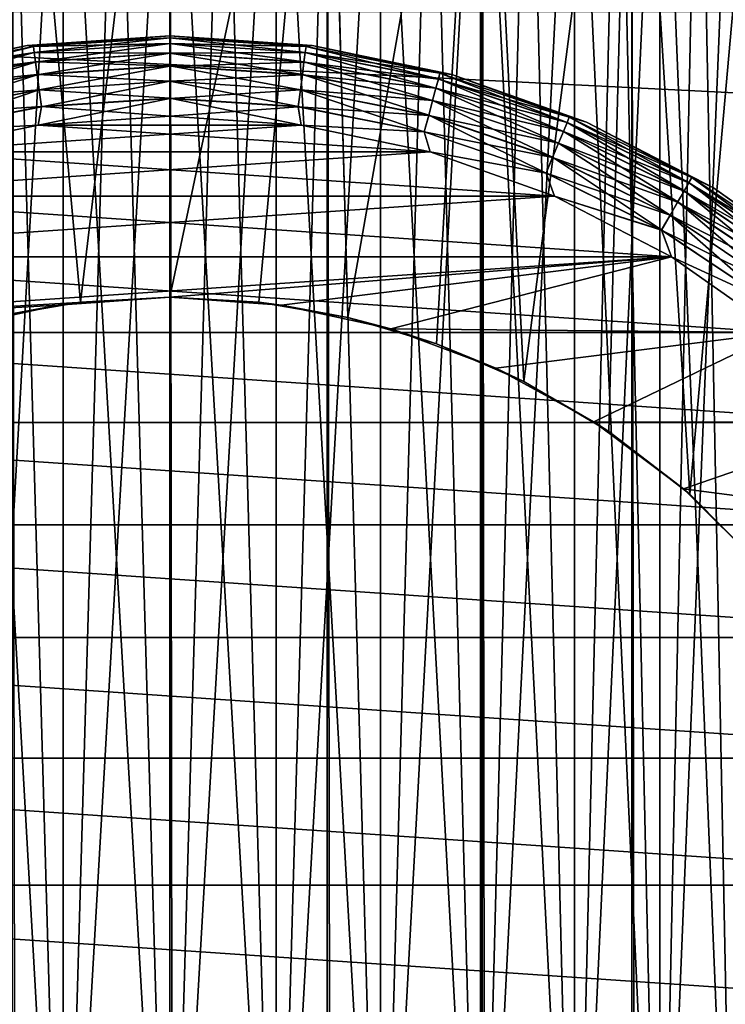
# Model space of a CAD drawing. Extents: x -265 to 265, y 0 to 1307.
# Tile 341 of 436: x -252 to -243, y 1281 to 1293. Entities that reach past the tile are written whole.
import ezdxf

# ---------------------------------------------------------------- set-up
doc = ezdxf.new("R2010")
doc.units = 0
doc.header["$LTSCALE"] = 65.185185
for name, color, linetype in [('10', 7, 'CONTINUOUS'), ('13', 7, 'CONTINUOUS'), ('14', 7, 'CONTINUOUS'), ('15', 7, 'CONTINUOUS'), ('16', 7, 'CONTINUOUS'), ('19', 7, 'CONTINUOUS'), ('20', 7, 'CONTINUOUS'), ('23', 7, 'CONTINUOUS'), ('24', 7, 'CONTINUOUS'), ('3', 7, 'CONTINUOUS'), ('33', 7, 'CONTINUOUS'), ('34', 7, 'CONTINUOUS'), ('4', 7, 'CONTINUOUS'), ('71', 7, 'CONTINUOUS'), ('75', 7, 'CONTINUOUS'), ('9', 7, 'CONTINUOUS')]:
    doc.layers.add(name, color=color, linetype=linetype)

msp = doc.modelspace()

# ---------------------------------------------------------------- linework, layer by layer
at = {"layer": '10', "color": 7, "linetype": 'CONTINUOUS'}
for points in [[(-250, 1289.75, -15), (-248.892, 1289.687, -14.959), (-250, 1289.75, -25), (-250, 1289.75, -15)], [(-250, 1289.75, -25), (-248.892, 1289.687, -14.959), (-248.612, 1289.651, -25), (-250, 1289.75, -25)], [(-248.892, 1289.687, -14.959), (-247.786, 1289.495, -14.836), (-248.612, 1289.651, -25), (-248.892, 1289.687, -14.959)], [(-248.612, 1289.651, -25), (-247.786, 1289.495, -14.836), (-247.253, 1289.355, -25), (-248.612, 1289.651, -25)], [(-247.786, 1289.495, -14.836), (-246.686, 1289.169, -14.629), (-247.253, 1289.355, -25), (-247.786, 1289.495, -14.836)], [(-247.253, 1289.355, -25), (-246.686, 1289.169, -14.629), (-245.95, 1288.869, -25), (-247.253, 1289.355, -25)], [(-246.686, 1289.169, -14.629), (-245.599, 1288.7, -14.34), (-245.95, 1288.869, -25), (-246.686, 1289.169, -14.629)], [(-245.95, 1288.869, -25), (-245.599, 1288.7, -14.34), (-244.729, 1288.202, -25), (-245.95, 1288.869, -25)], [(-245.599, 1288.7, -14.34), (-244.542, 1288.079, -13.972), (-244.729, 1288.202, -25), (-245.599, 1288.7, -14.34)], [(-244.729, 1288.202, -25), (-244.542, 1288.079, -13.972), (-243.615, 1287.369, -25), (-244.729, 1288.202, -25)], [(-244.542, 1288.079, -13.972), (-243.539, 1287.302, -13.537), (-243.615, 1287.369, -25), (-244.542, 1288.079, -13.972)], [(-243.615, 1287.369, -25), (-243.539, 1287.302, -13.537), (-242.631, 1286.385, -25), (-243.615, 1287.369, -25)], [(-243.539, 1287.302, -13.537), (-242.626, 1286.379, -13.063), (-242.631, 1286.385, -25), (-243.539, 1287.302, -13.537)]]:
    msp.add_3dface(points, dxfattribs=at)
at = {"layer": '13', "color": 7, "linetype": 'CONTINUOUS'}
for points in [[(-248.366, 1291.888, -25), (-250, 1292, -25), (-251.634, 1291.888, -25), (-248.366, 1291.888, -25)], [(-246.762, 1291.555, -25), (-248.366, 1291.888, -25), (-253.238, 1291.555, -25), (-246.762, 1291.555, -25)], [(-248.366, 1291.888, -25), (-251.634, 1291.888, -25), (-253.238, 1291.555, -25), (-248.366, 1291.888, -25)], [(-245.219, 1291.007, -25), (-246.762, 1291.555, -25), (-254.781, 1291.007, -25), (-245.219, 1291.007, -25)], [(-246.762, 1291.555, -25), (-253.238, 1291.555, -25), (-254.781, 1291.007, -25), (-246.762, 1291.555, -25)], [(-243.765, 1290.253, -25), (-245.219, 1291.007, -25), (-256.235, 1290.253, -25), (-243.765, 1290.253, -25)], [(-245.219, 1291.007, -25), (-254.781, 1291.007, -25), (-256.235, 1290.253, -25), (-245.219, 1291.007, -25)], [(-250, 1289.75, -25), (-243.765, 1290.253, -25), (-257.573, 1289.309, -25), (-250, 1289.75, -25)], [(-243.765, 1290.253, -25), (-256.235, 1290.253, -25), (-257.573, 1289.309, -25), (-243.765, 1290.253, -25)], [(-250, 1289.75, -25), (-248.612, 1289.651, -25), (-243.765, 1290.253, -25), (-250, 1289.75, -25)], [(-248.612, 1289.651, -25), (-247.253, 1289.355, -25), (-243.765, 1290.253, -25), (-248.612, 1289.651, -25)], [(-247.253, 1289.355, -25), (-242.427, 1289.309, -25), (-243.765, 1290.253, -25), (-247.253, 1289.355, -25)], [(-251.388, 1289.651, -25), (-250, 1289.75, -25), (-257.573, 1289.309, -25), (-251.388, 1289.651, -25)], [(-252.747, 1289.355, -25), (-251.388, 1289.651, -25), (-257.573, 1289.309, -25), (-252.747, 1289.355, -25)], [(-247.253, 1289.355, -25), (-245.95, 1288.869, -25), (-242.427, 1289.309, -25), (-247.253, 1289.355, -25)], [(-245.95, 1288.869, -25), (-244.729, 1288.202, -25), (-242.427, 1289.309, -25), (-245.95, 1288.869, -25)], [(-244.729, 1288.202, -25), (-241.23, 1288.191, -25), (-242.427, 1289.309, -25), (-244.729, 1288.202, -25)], [(-244.729, 1288.202, -25), (-243.615, 1287.369, -25), (-241.23, 1288.191, -25), (-244.729, 1288.202, -25)], [(-243.615, 1287.369, -25), (-240.196, 1286.92, -25), (-241.23, 1288.191, -25), (-243.615, 1287.369, -25)], [(-243.615, 1287.369, -25), (-242.631, 1286.385, -25), (-240.196, 1286.92, -25), (-243.615, 1287.369, -25)]]:
    msp.add_3dface(points, dxfattribs=at)
at = {"layer": '14', "color": 7, "linetype": 'CONTINUOUS'}
for points in [[(-250, 1292, -75), (-248.366, 1291.888, -75), (-251.634, 1291.888, -75), (-250, 1292, -75)], [(-246.762, 1291.555, -75), (-253.238, 1291.555, -75), (-251.634, 1291.888, -75), (-246.762, 1291.555, -75)], [(-248.366, 1291.888, -75), (-246.762, 1291.555, -75), (-251.634, 1291.888, -75), (-248.366, 1291.888, -75)], [(-245.219, 1291.007, -75), (-254.781, 1291.007, -75), (-253.238, 1291.555, -75), (-245.219, 1291.007, -75)], [(-246.762, 1291.555, -75), (-245.219, 1291.007, -75), (-253.238, 1291.555, -75), (-246.762, 1291.555, -75)], [(-243.765, 1290.253, -75), (-256.235, 1290.253, -75), (-254.781, 1291.007, -75), (-243.765, 1290.253, -75)], [(-245.219, 1291.007, -75), (-243.765, 1290.253, -75), (-254.781, 1291.007, -75), (-245.219, 1291.007, -75)], [(-242.427, 1289.309, -75), (-257.573, 1289.309, -75), (-256.235, 1290.253, -75), (-242.427, 1289.309, -75)], [(-243.765, 1290.253, -75), (-242.427, 1289.309, -75), (-256.235, 1290.253, -75), (-243.765, 1290.253, -75)], [(-241.23, 1288.191, -75), (-258.77, 1288.191, -75), (-257.573, 1289.309, -75), (-241.23, 1288.191, -75)], [(-242.427, 1289.309, -75), (-241.23, 1288.191, -75), (-257.573, 1289.309, -75), (-242.427, 1289.309, -75)], [(-240.196, 1286.92, -75), (-259.804, 1286.92, -75), (-258.77, 1288.191, -75), (-240.196, 1286.92, -75)], [(-241.23, 1288.191, -75), (-240.196, 1286.92, -75), (-258.77, 1288.191, -75), (-241.23, 1288.191, -75)], [(-239.345, 1285.521, -75), (-260.655, 1285.521, -75), (-259.804, 1286.92, -75), (-239.345, 1285.521, -75)], [(-240.196, 1286.92, -75), (-239.345, 1285.521, -75), (-259.804, 1286.92, -75), (-240.196, 1286.92, -75)], [(-238.693, 1284.019, -75), (-261.307, 1284.019, -75), (-260.655, 1285.521, -75), (-238.693, 1284.019, -75)], [(-239.345, 1285.521, -75), (-238.693, 1284.019, -75), (-260.655, 1285.521, -75), (-239.345, 1285.521, -75)], [(-238.251, 1282.441, -75), (-261.749, 1282.441, -75), (-261.307, 1284.019, -75), (-238.251, 1282.441, -75)], [(-238.693, 1284.019, -75), (-238.251, 1282.441, -75), (-261.307, 1284.019, -75), (-238.693, 1284.019, -75)], [(-238.028, 1280.819, -75), (-261.972, 1280.819, -75), (-261.749, 1282.441, -75), (-238.028, 1280.819, -75)], [(-238.251, 1282.441, -75), (-238.028, 1280.819, -75), (-261.749, 1282.441, -75), (-238.251, 1282.441, -75)]]:
    msp.add_3dface(points, dxfattribs=at)
at = {"layer": '15', "color": 7, "linetype": 'CONTINUOUS'}
for points in [[(-250, 1293, -74), (-251.77, 1292.879, -74), (-250, 1293, -26), (-250, 1293, -74)], [(-250, 1293, -26), (-251.77, 1292.879, -74), (-251.77, 1292.879, -26), (-250, 1293, -26)], [(-251.77, 1292.879, -74), (-253.507, 1292.518, -74), (-251.77, 1292.879, -26), (-251.77, 1292.879, -74)], [(-251.77, 1292.879, -26), (-253.507, 1292.518, -74), (-253.507, 1292.518, -26), (-251.77, 1292.879, -26)]]:
    msp.add_3dface(points, dxfattribs=at)
at = {"layer": '16', "color": 7, "linetype": 'CONTINUOUS'}
for points in [[(-250, 1293, -74), (-250, 1293, -26), (-248.23, 1292.879, -26), (-250, 1293, -74)], [(-248.23, 1292.879, -74), (-250, 1293, -74), (-248.23, 1292.879, -26), (-248.23, 1292.879, -74)], [(-246.493, 1292.518, -74), (-248.23, 1292.879, -74), (-246.493, 1292.518, -26), (-246.493, 1292.518, -74)], [(-246.493, 1292.518, -26), (-248.23, 1292.879, -74), (-248.23, 1292.879, -26), (-246.493, 1292.518, -26)], [(-244.821, 1291.924, -74), (-246.493, 1292.518, -74), (-244.821, 1291.924, -26), (-244.821, 1291.924, -74)], [(-244.821, 1291.924, -26), (-246.493, 1292.518, -74), (-246.493, 1292.518, -26), (-244.821, 1291.924, -26)], [(-243.245, 1291.107, -74), (-244.821, 1291.924, -74), (-243.245, 1291.107, -26), (-243.245, 1291.107, -74)], [(-243.245, 1291.107, -26), (-244.821, 1291.924, -74), (-244.821, 1291.924, -26), (-243.245, 1291.107, -26)], [(-241.796, 1290.084, -74), (-243.245, 1291.107, -74), (-241.796, 1290.084, -26), (-241.796, 1290.084, -74)], [(-241.796, 1290.084, -26), (-243.245, 1291.107, -74), (-243.245, 1291.107, -26), (-241.796, 1290.084, -26)]]:
    msp.add_3dface(points, dxfattribs=at)
at = {"layer": '19', "color": 7, "linetype": 'CONTINUOUS'}
for points in [[(-251.77, 1292.879, -74), (-250, 1293, -74), (-251.694, 1292.864, -74.223), (-251.77, 1292.879, -74)], [(-250, 1293, -74), (-250, 1292.975, -74.223), (-251.694, 1292.864, -74.223), (-250, 1293, -74)], [(-253.507, 1292.518, -74), (-251.77, 1292.879, -74), (-253.358, 1292.533, -74.223), (-253.507, 1292.518, -74)], [(-251.77, 1292.879, -74), (-251.694, 1292.864, -74.223), (-253.358, 1292.533, -74.223), (-251.77, 1292.879, -74)], [(-250, 1292.975, -74.223), (-251.684, 1292.791, -74.434), (-251.694, 1292.864, -74.223), (-250, 1292.975, -74.223)], [(-250, 1292.975, -74.223), (-250, 1292.901, -74.434), (-251.684, 1292.791, -74.434), (-250, 1292.975, -74.223)], [(-250, 1292.901, -74.434), (-251.668, 1292.672, -74.624), (-251.684, 1292.791, -74.434), (-250, 1292.901, -74.434)], [(-250, 1292.901, -74.434), (-250, 1292.782, -74.624), (-251.668, 1292.672, -74.624), (-250, 1292.901, -74.434)], [(-251.694, 1292.864, -74.223), (-253.339, 1292.461, -74.434), (-253.358, 1292.533, -74.223), (-251.694, 1292.864, -74.223)], [(-251.684, 1292.791, -74.434), (-253.339, 1292.461, -74.434), (-251.694, 1292.864, -74.223), (-251.684, 1292.791, -74.434)], [(-251.684, 1292.791, -74.434), (-253.308, 1292.346, -74.624), (-253.339, 1292.461, -74.434), (-251.684, 1292.791, -74.434)], [(-251.668, 1292.672, -74.624), (-253.308, 1292.346, -74.624), (-251.684, 1292.791, -74.434), (-251.668, 1292.672, -74.624)], [(-250, 1292.782, -74.624), (-251.648, 1292.515, -74.782), (-251.668, 1292.672, -74.624), (-250, 1292.782, -74.624)], [(-250, 1292.782, -74.624), (-250, 1292.623, -74.782), (-251.648, 1292.515, -74.782), (-250, 1292.782, -74.624)], [(-251.668, 1292.672, -74.624), (-253.267, 1292.193, -74.782), (-253.308, 1292.346, -74.624), (-251.668, 1292.672, -74.624)], [(-251.648, 1292.515, -74.782), (-253.267, 1292.193, -74.782), (-251.668, 1292.672, -74.624), (-251.648, 1292.515, -74.782)], [(-251.648, 1292.515, -74.782), (-253.218, 1292.009, -74.901), (-253.267, 1292.193, -74.782), (-251.648, 1292.515, -74.782)], [(-251.623, 1292.327, -74.901), (-253.218, 1292.009, -74.901), (-251.648, 1292.515, -74.782), (-251.623, 1292.327, -74.901)], [(-250, 1292.623, -74.782), (-251.623, 1292.327, -74.901), (-251.648, 1292.515, -74.782), (-250, 1292.623, -74.782)], [(-250, 1292.623, -74.782), (-250, 1292.433, -74.901), (-251.623, 1292.327, -74.901), (-250, 1292.623, -74.782)], [(-250, 1292.433, -74.901), (-251.595, 1292.117, -74.975), (-251.623, 1292.327, -74.901), (-250, 1292.433, -74.901)], [(-250, 1292.433, -74.901), (-250, 1292.221, -74.975), (-251.595, 1292.117, -74.975), (-250, 1292.433, -74.901)], [(-251.623, 1292.327, -74.901), (-253.163, 1291.805, -74.975), (-253.218, 1292.009, -74.901), (-251.623, 1292.327, -74.901)], [(-251.595, 1292.117, -74.975), (-253.163, 1291.805, -74.975), (-251.623, 1292.327, -74.901), (-251.595, 1292.117, -74.975)], [(-250, 1292.221, -74.975), (-250, 1292, -75), (-251.634, 1291.888, -75), (-250, 1292.221, -74.975)], [(-250, 1292.221, -74.975), (-251.634, 1291.888, -75), (-251.595, 1292.117, -74.975), (-250, 1292.221, -74.975)], [(-251.595, 1292.117, -74.975), (-251.634, 1291.888, -75), (-253.163, 1291.805, -74.975), (-251.595, 1292.117, -74.975)], [(-251.634, 1291.888, -75), (-253.238, 1291.555, -75), (-253.163, 1291.805, -74.975), (-251.634, 1291.888, -75)]]:
    msp.add_3dface(points, dxfattribs=at)
at = {"layer": '20', "color": 7, "linetype": 'CONTINUOUS'}
for points in [[(-250, 1293, -74), (-248.23, 1292.879, -74), (-250, 1292.975, -74.223), (-250, 1293, -74)], [(-248.23, 1292.879, -74), (-248.306, 1292.864, -74.223), (-250, 1292.975, -74.223), (-248.23, 1292.879, -74)], [(-248.306, 1292.864, -74.223), (-250, 1292.901, -74.434), (-250, 1292.975, -74.223), (-248.306, 1292.864, -74.223)], [(-248.316, 1292.791, -74.434), (-250, 1292.782, -74.624), (-250, 1292.901, -74.434), (-248.316, 1292.791, -74.434)], [(-248.316, 1292.791, -74.434), (-250, 1292.901, -74.434), (-248.306, 1292.864, -74.223), (-248.316, 1292.791, -74.434)], [(-248.23, 1292.879, -74), (-246.642, 1292.533, -74.223), (-248.306, 1292.864, -74.223), (-248.23, 1292.879, -74)], [(-248.23, 1292.879, -74), (-246.493, 1292.518, -74), (-246.642, 1292.533, -74.223), (-248.23, 1292.879, -74)], [(-248.332, 1292.672, -74.624), (-250, 1292.782, -74.624), (-248.316, 1292.791, -74.434), (-248.332, 1292.672, -74.624)], [(-248.332, 1292.672, -74.624), (-250, 1292.623, -74.782), (-250, 1292.782, -74.624), (-248.332, 1292.672, -74.624)], [(-246.661, 1292.461, -74.434), (-248.332, 1292.672, -74.624), (-248.316, 1292.791, -74.434), (-246.661, 1292.461, -74.434)], [(-246.642, 1292.533, -74.223), (-248.316, 1292.791, -74.434), (-248.306, 1292.864, -74.223), (-246.642, 1292.533, -74.223)], [(-246.661, 1292.461, -74.434), (-248.316, 1292.791, -74.434), (-246.642, 1292.533, -74.223), (-246.661, 1292.461, -74.434)], [(-248.352, 1292.515, -74.782), (-250, 1292.623, -74.782), (-248.332, 1292.672, -74.624), (-248.352, 1292.515, -74.782)], [(-246.692, 1292.346, -74.624), (-248.352, 1292.515, -74.782), (-248.332, 1292.672, -74.624), (-246.692, 1292.346, -74.624)], [(-246.692, 1292.346, -74.624), (-248.332, 1292.672, -74.624), (-246.661, 1292.461, -74.434), (-246.692, 1292.346, -74.624)], [(-248.352, 1292.515, -74.782), (-250, 1292.433, -74.901), (-250, 1292.623, -74.782), (-248.352, 1292.515, -74.782)], [(-248.377, 1292.327, -74.901), (-250, 1292.433, -74.901), (-248.352, 1292.515, -74.782), (-248.377, 1292.327, -74.901)], [(-246.733, 1292.193, -74.782), (-248.377, 1292.327, -74.901), (-248.352, 1292.515, -74.782), (-246.733, 1292.193, -74.782)], [(-246.733, 1292.193, -74.782), (-248.352, 1292.515, -74.782), (-246.692, 1292.346, -74.624), (-246.733, 1292.193, -74.782)], [(-245.035, 1291.987, -74.223), (-246.661, 1292.461, -74.434), (-246.642, 1292.533, -74.223), (-245.035, 1291.987, -74.223)], [(-246.493, 1292.518, -74), (-245.035, 1291.987, -74.223), (-246.642, 1292.533, -74.223), (-246.493, 1292.518, -74)], [(-246.493, 1292.518, -74), (-244.821, 1291.924, -74), (-245.035, 1291.987, -74.223), (-246.493, 1292.518, -74)], [(-248.377, 1292.327, -74.901), (-250, 1292.221, -74.975), (-250, 1292.433, -74.901), (-248.377, 1292.327, -74.901)], [(-245.063, 1291.919, -74.434), (-246.692, 1292.346, -74.624), (-246.661, 1292.461, -74.434), (-245.063, 1291.919, -74.434)], [(-245.063, 1291.919, -74.434), (-246.661, 1292.461, -74.434), (-245.035, 1291.987, -74.223), (-245.063, 1291.919, -74.434)], [(-248.405, 1292.117, -74.975), (-250, 1292.221, -74.975), (-248.377, 1292.327, -74.901), (-248.405, 1292.117, -74.975)], [(-246.782, 1292.009, -74.901), (-248.405, 1292.117, -74.975), (-248.377, 1292.327, -74.901), (-246.782, 1292.009, -74.901)], [(-246.782, 1292.009, -74.901), (-248.377, 1292.327, -74.901), (-246.733, 1292.193, -74.782), (-246.782, 1292.009, -74.901)], [(-245.109, 1291.809, -74.624), (-246.733, 1292.193, -74.782), (-246.692, 1292.346, -74.624), (-245.109, 1291.809, -74.624)], [(-245.109, 1291.809, -74.624), (-246.692, 1292.346, -74.624), (-245.063, 1291.919, -74.434), (-245.109, 1291.809, -74.624)], [(-248.405, 1292.117, -74.975), (-250, 1292, -75), (-250, 1292.221, -74.975), (-248.405, 1292.117, -74.975)], [(-245.169, 1291.662, -74.782), (-246.782, 1292.009, -74.901), (-246.733, 1292.193, -74.782), (-245.169, 1291.662, -74.782)], [(-245.169, 1291.662, -74.782), (-246.733, 1292.193, -74.782), (-245.109, 1291.809, -74.624), (-245.169, 1291.662, -74.782)], [(-248.366, 1291.888, -75), (-250, 1292, -75), (-248.405, 1292.117, -74.975), (-248.366, 1291.888, -75)], [(-246.837, 1291.805, -74.975), (-248.366, 1291.888, -75), (-248.405, 1292.117, -74.975), (-246.837, 1291.805, -74.975)], [(-246.837, 1291.805, -74.975), (-248.405, 1292.117, -74.975), (-246.782, 1292.009, -74.901), (-246.837, 1291.805, -74.975)], [(-245.242, 1291.487, -74.901), (-246.837, 1291.805, -74.975), (-246.782, 1292.009, -74.901), (-245.242, 1291.487, -74.901)], [(-245.242, 1291.487, -74.901), (-246.782, 1292.009, -74.901), (-245.169, 1291.662, -74.782), (-245.242, 1291.487, -74.901)], [(-243.55, 1291.172, -74.434), (-245.109, 1291.809, -74.624), (-245.063, 1291.919, -74.434), (-243.55, 1291.172, -74.434)], [(-243.513, 1291.237, -74.223), (-245.063, 1291.919, -74.434), (-245.035, 1291.987, -74.223), (-243.513, 1291.237, -74.223)], [(-243.55, 1291.172, -74.434), (-245.063, 1291.919, -74.434), (-243.513, 1291.237, -74.223), (-243.55, 1291.172, -74.434)], [(-244.821, 1291.924, -74), (-243.513, 1291.237, -74.223), (-245.035, 1291.987, -74.223), (-244.821, 1291.924, -74)], [(-244.821, 1291.924, -74), (-243.245, 1291.107, -74), (-243.513, 1291.237, -74.223), (-244.821, 1291.924, -74)], [(-246.762, 1291.555, -75), (-248.366, 1291.888, -75), (-246.837, 1291.805, -74.975), (-246.762, 1291.555, -75)], [(-245.323, 1291.291, -74.975), (-246.762, 1291.555, -75), (-246.837, 1291.805, -74.975), (-245.323, 1291.291, -74.975)], [(-245.323, 1291.291, -74.975), (-246.837, 1291.805, -74.975), (-245.242, 1291.487, -74.901), (-245.323, 1291.291, -74.975)], [(-243.609, 1291.069, -74.624), (-245.169, 1291.662, -74.782), (-245.109, 1291.809, -74.624), (-243.609, 1291.069, -74.624)], [(-243.609, 1291.069, -74.624), (-245.109, 1291.809, -74.624), (-243.55, 1291.172, -74.434), (-243.609, 1291.069, -74.624)], [(-243.689, 1290.932, -74.782), (-245.242, 1291.487, -74.901), (-245.169, 1291.662, -74.782), (-243.689, 1290.932, -74.782)], [(-243.689, 1290.932, -74.782), (-245.169, 1291.662, -74.782), (-243.609, 1291.069, -74.624), (-243.689, 1290.932, -74.782)], [(-245.219, 1291.007, -75), (-246.762, 1291.555, -75), (-245.323, 1291.291, -74.975), (-245.219, 1291.007, -75)], [(-243.783, 1290.767, -74.901), (-245.323, 1291.291, -74.975), (-245.242, 1291.487, -74.901), (-243.783, 1290.767, -74.901)], [(-243.783, 1290.767, -74.901), (-245.242, 1291.487, -74.901), (-243.689, 1290.932, -74.782), (-243.783, 1290.767, -74.901)], [(-243.889, 1290.584, -74.975), (-245.219, 1291.007, -75), (-245.323, 1291.291, -74.975), (-243.889, 1290.584, -74.975)], [(-243.889, 1290.584, -74.975), (-245.323, 1291.291, -74.975), (-243.783, 1290.767, -74.901), (-243.889, 1290.584, -74.975)], [(-242.146, 1290.235, -74.434), (-243.609, 1291.069, -74.624), (-243.55, 1291.172, -74.434), (-242.146, 1290.235, -74.434)], [(-242.101, 1290.294, -74.223), (-243.55, 1291.172, -74.434), (-243.513, 1291.237, -74.223), (-242.101, 1290.294, -74.223)], [(-242.146, 1290.235, -74.434), (-243.55, 1291.172, -74.434), (-242.101, 1290.294, -74.223), (-242.146, 1290.235, -74.434)], [(-243.245, 1291.107, -74), (-242.101, 1290.294, -74.223), (-243.513, 1291.237, -74.223), (-243.245, 1291.107, -74)], [(-242.219, 1290.14, -74.624), (-243.689, 1290.932, -74.782), (-243.609, 1291.069, -74.624), (-242.219, 1290.14, -74.624)], [(-242.219, 1290.14, -74.624), (-243.609, 1291.069, -74.624), (-242.146, 1290.235, -74.434), (-242.219, 1290.14, -74.624)], [(-243.245, 1291.107, -74), (-241.796, 1290.084, -74), (-242.101, 1290.294, -74.223), (-243.245, 1291.107, -74)], [(-243.765, 1290.253, -75), (-245.219, 1291.007, -75), (-243.889, 1290.584, -74.975), (-243.765, 1290.253, -75)], [(-242.316, 1290.014, -74.782), (-243.783, 1290.767, -74.901), (-243.689, 1290.932, -74.782), (-242.316, 1290.014, -74.782)], [(-242.316, 1290.014, -74.782), (-243.689, 1290.932, -74.782), (-242.219, 1290.14, -74.624), (-242.316, 1290.014, -74.782)], [(-242.431, 1289.864, -74.901), (-243.889, 1290.584, -74.975), (-243.783, 1290.767, -74.901), (-242.431, 1289.864, -74.901)], [(-242.431, 1289.864, -74.901), (-243.783, 1290.767, -74.901), (-242.316, 1290.014, -74.782), (-242.431, 1289.864, -74.901)], [(-242.56, 1289.696, -74.975), (-243.765, 1290.253, -75), (-243.889, 1290.584, -74.975), (-242.56, 1289.696, -74.975)], [(-242.56, 1289.696, -74.975), (-243.889, 1290.584, -74.975), (-242.431, 1289.864, -74.901), (-242.56, 1289.696, -74.975)], [(-242.427, 1289.309, -75), (-243.765, 1290.253, -75), (-242.56, 1289.696, -74.975), (-242.427, 1289.309, -75)]]:
    msp.add_3dface(points, dxfattribs=at)
at = {"layer": '23', "color": 7, "linetype": 'CONTINUOUS'}
for points in [[(-250, 1293, -26), (-251.77, 1292.879, -26), (-250, 1292.975, -25.779), (-250, 1293, -26)], [(-251.77, 1292.879, -26), (-253.507, 1292.518, -26), (-253.358, 1292.533, -25.779), (-251.77, 1292.879, -26)], [(-251.77, 1292.879, -26), (-253.358, 1292.533, -25.779), (-251.694, 1292.864, -25.779), (-251.77, 1292.879, -26)], [(-250, 1292.975, -25.779), (-251.77, 1292.879, -26), (-251.694, 1292.864, -25.779), (-250, 1292.975, -25.779)], [(-250, 1292.901, -25.567), (-250, 1292.975, -25.779), (-251.694, 1292.864, -25.779), (-250, 1292.901, -25.567)], [(-251.684, 1292.791, -25.567), (-250, 1292.901, -25.567), (-251.694, 1292.864, -25.779), (-251.684, 1292.791, -25.567)], [(-250, 1292.782, -25.377), (-250, 1292.901, -25.567), (-251.684, 1292.791, -25.567), (-250, 1292.782, -25.377)], [(-253.358, 1292.533, -25.779), (-251.684, 1292.791, -25.567), (-251.694, 1292.864, -25.779), (-253.358, 1292.533, -25.779)], [(-253.339, 1292.462, -25.567), (-251.684, 1292.791, -25.567), (-253.358, 1292.533, -25.779), (-253.339, 1292.462, -25.567)], [(-253.339, 1292.462, -25.567), (-251.668, 1292.673, -25.377), (-251.684, 1292.791, -25.567), (-253.339, 1292.462, -25.567)], [(-251.668, 1292.673, -25.377), (-250, 1292.782, -25.377), (-251.684, 1292.791, -25.567), (-251.668, 1292.673, -25.377)], [(-250, 1292.624, -25.218), (-250, 1292.782, -25.377), (-251.668, 1292.673, -25.377), (-250, 1292.624, -25.218)], [(-253.308, 1292.347, -25.377), (-251.668, 1292.673, -25.377), (-253.339, 1292.462, -25.567), (-253.308, 1292.347, -25.377)], [(-253.308, 1292.347, -25.377), (-251.648, 1292.516, -25.218), (-251.668, 1292.673, -25.377), (-253.308, 1292.347, -25.377)], [(-251.648, 1292.516, -25.218), (-250, 1292.624, -25.218), (-251.668, 1292.673, -25.377), (-251.648, 1292.516, -25.218)], [(-253.267, 1292.194, -25.218), (-251.648, 1292.516, -25.218), (-253.308, 1292.347, -25.377), (-253.267, 1292.194, -25.218)], [(-253.267, 1292.194, -25.218), (-251.623, 1292.328, -25.099), (-251.648, 1292.516, -25.218), (-253.267, 1292.194, -25.218)], [(-250, 1292.434, -25.099), (-250, 1292.624, -25.218), (-251.648, 1292.516, -25.218), (-250, 1292.434, -25.099)], [(-251.623, 1292.328, -25.099), (-250, 1292.434, -25.099), (-251.648, 1292.516, -25.218), (-251.623, 1292.328, -25.099)], [(-250, 1292.223, -25.025), (-250, 1292.434, -25.099), (-251.623, 1292.328, -25.099), (-250, 1292.223, -25.025)], [(-253.218, 1292.01, -25.099), (-251.623, 1292.328, -25.099), (-253.267, 1292.194, -25.218), (-253.218, 1292.01, -25.099)], [(-253.218, 1292.01, -25.099), (-251.595, 1292.118, -25.025), (-251.623, 1292.328, -25.099), (-253.218, 1292.01, -25.099)], [(-251.595, 1292.118, -25.025), (-250, 1292.223, -25.025), (-251.623, 1292.328, -25.099), (-251.595, 1292.118, -25.025)], [(-250, 1292, -25), (-250, 1292.223, -25.025), (-251.595, 1292.118, -25.025), (-250, 1292, -25)], [(-253.163, 1291.806, -25.025), (-251.595, 1292.118, -25.025), (-253.218, 1292.01, -25.099), (-253.163, 1291.806, -25.025)], [(-253.163, 1291.806, -25.025), (-251.634, 1291.888, -25), (-251.595, 1292.118, -25.025), (-253.163, 1291.806, -25.025)], [(-251.634, 1291.888, -25), (-250, 1292, -25), (-251.595, 1292.118, -25.025), (-251.634, 1291.888, -25)], [(-253.238, 1291.555, -25), (-251.634, 1291.888, -25), (-253.163, 1291.806, -25.025), (-253.238, 1291.555, -25)]]:
    msp.add_3dface(points, dxfattribs=at)
at = {"layer": '24', "color": 7, "linetype": 'CONTINUOUS'}
for points in [[(-248.23, 1292.879, -26), (-250, 1293, -26), (-248.306, 1292.864, -25.779), (-248.23, 1292.879, -26)], [(-250, 1293, -26), (-250, 1292.975, -25.779), (-248.306, 1292.864, -25.779), (-250, 1293, -26)], [(-250, 1292.901, -25.567), (-248.316, 1292.791, -25.567), (-250, 1292.975, -25.779), (-250, 1292.901, -25.567)], [(-250, 1292.975, -25.779), (-248.316, 1292.791, -25.567), (-248.306, 1292.864, -25.779), (-250, 1292.975, -25.779)], [(-250, 1292.782, -25.377), (-248.332, 1292.673, -25.377), (-250, 1292.901, -25.567), (-250, 1292.782, -25.377)], [(-250, 1292.901, -25.567), (-248.332, 1292.673, -25.377), (-248.316, 1292.791, -25.567), (-250, 1292.901, -25.567)], [(-248.23, 1292.879, -26), (-248.306, 1292.864, -25.779), (-246.642, 1292.533, -25.779), (-248.23, 1292.879, -26)], [(-246.493, 1292.518, -26), (-248.23, 1292.879, -26), (-246.642, 1292.533, -25.779), (-246.493, 1292.518, -26)], [(-250, 1292.624, -25.218), (-248.352, 1292.516, -25.218), (-250, 1292.782, -25.377), (-250, 1292.624, -25.218)], [(-250, 1292.782, -25.377), (-248.352, 1292.516, -25.218), (-248.332, 1292.673, -25.377), (-250, 1292.782, -25.377)], [(-248.332, 1292.673, -25.377), (-246.692, 1292.347, -25.377), (-248.316, 1292.791, -25.567), (-248.332, 1292.673, -25.377)], [(-248.316, 1292.791, -25.567), (-246.661, 1292.462, -25.567), (-248.306, 1292.864, -25.779), (-248.316, 1292.791, -25.567)], [(-248.316, 1292.791, -25.567), (-246.692, 1292.347, -25.377), (-246.661, 1292.462, -25.567), (-248.316, 1292.791, -25.567)], [(-248.306, 1292.864, -25.779), (-246.661, 1292.462, -25.567), (-246.642, 1292.533, -25.779), (-248.306, 1292.864, -25.779)], [(-248.352, 1292.516, -25.218), (-246.733, 1292.194, -25.218), (-248.332, 1292.673, -25.377), (-248.352, 1292.516, -25.218)], [(-248.332, 1292.673, -25.377), (-246.733, 1292.194, -25.218), (-246.692, 1292.347, -25.377), (-248.332, 1292.673, -25.377)], [(-250, 1292.434, -25.099), (-248.377, 1292.328, -25.099), (-250, 1292.624, -25.218), (-250, 1292.434, -25.099)], [(-250, 1292.624, -25.218), (-248.377, 1292.328, -25.099), (-248.352, 1292.516, -25.218), (-250, 1292.624, -25.218)], [(-248.377, 1292.328, -25.099), (-246.782, 1292.01, -25.099), (-248.352, 1292.516, -25.218), (-248.377, 1292.328, -25.099)], [(-248.352, 1292.516, -25.218), (-246.782, 1292.01, -25.099), (-246.733, 1292.194, -25.218), (-248.352, 1292.516, -25.218)], [(-246.661, 1292.462, -25.567), (-245.063, 1291.919, -25.567), (-246.642, 1292.533, -25.779), (-246.661, 1292.462, -25.567)], [(-246.493, 1292.518, -26), (-246.642, 1292.533, -25.779), (-245.035, 1291.988, -25.779), (-246.493, 1292.518, -26)], [(-246.642, 1292.533, -25.779), (-245.063, 1291.919, -25.567), (-245.035, 1291.988, -25.779), (-246.642, 1292.533, -25.779)], [(-244.821, 1291.924, -26), (-246.493, 1292.518, -26), (-245.035, 1291.988, -25.779), (-244.821, 1291.924, -26)], [(-250, 1292.223, -25.025), (-248.405, 1292.118, -25.025), (-250, 1292.434, -25.099), (-250, 1292.223, -25.025)], [(-250, 1292.434, -25.099), (-248.405, 1292.118, -25.025), (-248.377, 1292.328, -25.099), (-250, 1292.434, -25.099)], [(-246.692, 1292.347, -25.377), (-245.108, 1291.809, -25.377), (-246.661, 1292.462, -25.567), (-246.692, 1292.347, -25.377)], [(-246.661, 1292.462, -25.567), (-245.108, 1291.809, -25.377), (-245.063, 1291.919, -25.567), (-246.661, 1292.462, -25.567)], [(-248.405, 1292.118, -25.025), (-246.837, 1291.806, -25.025), (-248.377, 1292.328, -25.099), (-248.405, 1292.118, -25.025)], [(-248.377, 1292.328, -25.099), (-246.837, 1291.806, -25.025), (-246.782, 1292.01, -25.099), (-248.377, 1292.328, -25.099)], [(-246.733, 1292.194, -25.218), (-245.169, 1291.663, -25.218), (-246.692, 1292.347, -25.377), (-246.733, 1292.194, -25.218)], [(-246.692, 1292.347, -25.377), (-245.169, 1291.663, -25.218), (-245.108, 1291.809, -25.377), (-246.692, 1292.347, -25.377)], [(-250, 1292, -25), (-248.366, 1291.888, -25), (-250, 1292.223, -25.025), (-250, 1292, -25)], [(-250, 1292.223, -25.025), (-248.366, 1291.888, -25), (-248.405, 1292.118, -25.025), (-250, 1292.223, -25.025)], [(-246.782, 1292.01, -25.099), (-245.242, 1291.488, -25.099), (-246.733, 1292.194, -25.218), (-246.782, 1292.01, -25.099)], [(-246.733, 1292.194, -25.218), (-245.242, 1291.488, -25.099), (-245.169, 1291.663, -25.218), (-246.733, 1292.194, -25.218)], [(-248.405, 1292.118, -25.025), (-248.366, 1291.888, -25), (-246.837, 1291.806, -25.025), (-248.405, 1292.118, -25.025)], [(-246.837, 1291.806, -25.025), (-245.323, 1291.292, -25.025), (-246.782, 1292.01, -25.099), (-246.837, 1291.806, -25.025)], [(-246.782, 1292.01, -25.099), (-245.323, 1291.292, -25.025), (-245.242, 1291.488, -25.099), (-246.782, 1292.01, -25.099)], [(-245.108, 1291.809, -25.377), (-243.609, 1291.07, -25.377), (-245.063, 1291.919, -25.567), (-245.108, 1291.809, -25.377)], [(-245.063, 1291.919, -25.567), (-243.549, 1291.173, -25.567), (-245.035, 1291.988, -25.779), (-245.063, 1291.919, -25.567)], [(-245.063, 1291.919, -25.567), (-243.609, 1291.07, -25.377), (-243.549, 1291.173, -25.567), (-245.063, 1291.919, -25.567)], [(-244.821, 1291.924, -26), (-245.035, 1291.988, -25.779), (-243.512, 1291.237, -25.779), (-244.821, 1291.924, -26)], [(-245.035, 1291.988, -25.779), (-243.549, 1291.173, -25.567), (-243.512, 1291.237, -25.779), (-245.035, 1291.988, -25.779)], [(-243.245, 1291.107, -26), (-244.821, 1291.924, -26), (-243.512, 1291.237, -25.779), (-243.245, 1291.107, -26)], [(-248.366, 1291.888, -25), (-246.762, 1291.555, -25), (-246.837, 1291.806, -25.025), (-248.366, 1291.888, -25)], [(-246.837, 1291.806, -25.025), (-246.762, 1291.555, -25), (-245.323, 1291.292, -25.025), (-246.837, 1291.806, -25.025)], [(-245.169, 1291.663, -25.218), (-243.688, 1290.933, -25.218), (-245.108, 1291.809, -25.377), (-245.169, 1291.663, -25.218)], [(-245.108, 1291.809, -25.377), (-243.688, 1290.933, -25.218), (-243.609, 1291.07, -25.377), (-245.108, 1291.809, -25.377)], [(-245.242, 1291.488, -25.099), (-243.783, 1290.768, -25.099), (-245.169, 1291.663, -25.218), (-245.242, 1291.488, -25.099)], [(-245.169, 1291.663, -25.218), (-243.783, 1290.768, -25.099), (-243.688, 1290.933, -25.218), (-245.169, 1291.663, -25.218)], [(-246.762, 1291.555, -25), (-245.219, 1291.007, -25), (-245.323, 1291.292, -25.025), (-246.762, 1291.555, -25)], [(-245.323, 1291.292, -25.025), (-243.889, 1290.585, -25.025), (-245.242, 1291.488, -25.099), (-245.323, 1291.292, -25.025)], [(-245.242, 1291.488, -25.099), (-243.889, 1290.585, -25.025), (-243.783, 1290.768, -25.099), (-245.242, 1291.488, -25.099)], [(-245.323, 1291.292, -25.025), (-245.219, 1291.007, -25), (-243.889, 1290.585, -25.025), (-245.323, 1291.292, -25.025)], [(-243.609, 1291.07, -25.377), (-242.219, 1290.141, -25.377), (-243.549, 1291.173, -25.567), (-243.609, 1291.07, -25.377)], [(-243.549, 1291.173, -25.567), (-242.146, 1290.235, -25.567), (-243.512, 1291.237, -25.779), (-243.549, 1291.173, -25.567)], [(-243.549, 1291.173, -25.567), (-242.219, 1290.141, -25.377), (-242.146, 1290.235, -25.567), (-243.549, 1291.173, -25.567)], [(-243.245, 1291.107, -26), (-243.512, 1291.237, -25.779), (-242.101, 1290.294, -25.779), (-243.245, 1291.107, -26)], [(-243.512, 1291.237, -25.779), (-242.146, 1290.235, -25.567), (-242.101, 1290.294, -25.779), (-243.512, 1291.237, -25.779)], [(-243.688, 1290.933, -25.218), (-242.315, 1290.015, -25.218), (-243.609, 1291.07, -25.377), (-243.688, 1290.933, -25.218)], [(-243.609, 1291.07, -25.377), (-242.315, 1290.015, -25.218), (-242.219, 1290.141, -25.377), (-243.609, 1291.07, -25.377)], [(-241.796, 1290.084, -26), (-243.245, 1291.107, -26), (-242.101, 1290.294, -25.779), (-241.796, 1290.084, -26)], [(-245.219, 1291.007, -25), (-243.765, 1290.253, -25), (-243.889, 1290.585, -25.025), (-245.219, 1291.007, -25)], [(-243.783, 1290.768, -25.099), (-242.431, 1289.865, -25.099), (-243.688, 1290.933, -25.218), (-243.783, 1290.768, -25.099)], [(-243.688, 1290.933, -25.218), (-242.431, 1289.865, -25.099), (-242.315, 1290.015, -25.218), (-243.688, 1290.933, -25.218)], [(-243.889, 1290.585, -25.025), (-242.559, 1289.697, -25.025), (-243.783, 1290.768, -25.099), (-243.889, 1290.585, -25.025)], [(-243.783, 1290.768, -25.099), (-242.559, 1289.697, -25.025), (-242.431, 1289.865, -25.099), (-243.783, 1290.768, -25.099)], [(-243.889, 1290.585, -25.025), (-243.765, 1290.253, -25), (-242.559, 1289.697, -25.025), (-243.889, 1290.585, -25.025)], [(-243.765, 1290.253, -25), (-242.427, 1289.309, -25), (-242.559, 1289.697, -25.025), (-243.765, 1290.253, -25)]]:
    msp.add_3dface(points, dxfattribs=at)
at = {"layer": '3', "color": 7, "linetype": 'CONTINUOUS'}
for points in [[(-251.958, 1, 14.872), (-250, 1, 15), (-251.958, 1299, 14.872), (-251.958, 1, 14.872)], [(-251.958, 1299, 14.872), (-250, 1, 15), (-250, 1299, 15), (-251.958, 1299, 14.872)], [(-250, 1, 15), (-248.042, 1, 14.872), (-250, 1299, 15), (-250, 1, 15)], [(-250, 1299, 15), (-248.042, 1, 14.872), (-248.042, 1299, 14.872), (-250, 1299, 15)], [(-248.042, 1, 14.872), (-246.118, 1, 14.489), (-248.042, 1299, 14.872), (-248.042, 1, 14.872)], [(-248.042, 1299, 14.872), (-246.118, 1, 14.489), (-246.118, 1299, 14.489), (-248.042, 1299, 14.872)], [(-246.118, 1, 14.489), (-244.26, 1, 13.858), (-246.118, 1299, 14.489), (-246.118, 1, 14.489)], [(-246.118, 1299, 14.489), (-244.26, 1, 13.858), (-244.26, 1299, 13.858), (-246.118, 1299, 14.489)], [(-244.26, 1, 13.858), (-242.5, 1, 12.99), (-244.26, 1299, 13.858), (-244.26, 1, 13.858)], [(-244.26, 1299, 13.858), (-242.5, 1, 12.99), (-242.5, 1299, 12.99), (-244.26, 1299, 13.858)]]:
    msp.add_3dface(points, dxfattribs=at)
at = {"layer": '33', "color": 7, "linetype": 'CONTINUOUS'}
for points in [[(-248.676, 1275, 9.205), (-250, 1275, 9.3), (-248.676, 1298, 9.205), (-248.676, 1275, 9.205)], [(-248.676, 1298, 9.205), (-250, 1275, 9.3), (-249.337, 1298, 9.276), (-248.676, 1298, 9.205)], [(-249.337, 1298, 9.276), (-250, 1275, 9.3), (-250, 1298, 9.3), (-249.337, 1298, 9.276)], [(-250, 1275, -9.3), (-248.676, 1275, -9.205), (-250, 1298, -9.3), (-250, 1275, -9.3)], [(-250, 1298, -9.3), (-248.676, 1275, -9.205), (-249.337, 1298, -9.276), (-250, 1298, -9.3)], [(-249.337, 1298, -9.276), (-248.676, 1275, -9.205), (-248.676, 1298, -9.205), (-249.337, 1298, -9.276)], [(-248.676, 1275, -9.205), (-247.38, 1275, -8.923), (-248.676, 1298, -9.205), (-248.676, 1275, -9.205)], [(-248.676, 1298, -9.205), (-247.38, 1275, -8.923), (-248.023, 1298, -9.087), (-248.676, 1298, -9.205)], [(-247.38, 1275, 8.923), (-248.676, 1275, 9.205), (-247.38, 1298, 8.923), (-247.38, 1275, 8.923)], [(-247.38, 1298, 8.923), (-248.676, 1275, 9.205), (-248.023, 1298, 9.087), (-247.38, 1298, 8.923)], [(-248.023, 1298, 9.087), (-248.676, 1275, 9.205), (-248.676, 1298, 9.205), (-248.023, 1298, 9.087)], [(-248.023, 1298, -9.087), (-247.38, 1275, -8.923), (-247.38, 1298, -8.923), (-248.023, 1298, -9.087)], [(-247.38, 1275, -8.923), (-246.137, 1275, -8.46), (-247.38, 1298, -8.923), (-247.38, 1275, -8.923)], [(-247.38, 1298, -8.923), (-246.137, 1275, -8.46), (-246.75, 1298, -8.714), (-247.38, 1298, -8.923)], [(-246.137, 1275, 8.46), (-247.38, 1275, 8.923), (-246.137, 1298, 8.46), (-246.137, 1275, 8.46)], [(-246.137, 1298, 8.46), (-247.38, 1275, 8.923), (-246.75, 1298, 8.714), (-246.137, 1298, 8.46)], [(-246.75, 1298, 8.714), (-247.38, 1275, 8.923), (-247.38, 1298, 8.923), (-246.75, 1298, 8.714)], [(-246.75, 1298, -8.714), (-246.137, 1275, -8.46), (-246.137, 1298, -8.46), (-246.75, 1298, -8.714)], [(-246.137, 1275, -8.46), (-244.972, 1275, -7.824), (-246.137, 1298, -8.46), (-246.137, 1275, -8.46)], [(-246.137, 1298, -8.46), (-244.972, 1275, -7.824), (-245.543, 1298, -8.162), (-246.137, 1298, -8.46)], [(-244.972, 1275, 7.824), (-246.137, 1275, 8.46), (-244.972, 1298, 7.824), (-244.972, 1275, 7.824)], [(-244.972, 1298, 7.824), (-246.137, 1275, 8.46), (-245.543, 1298, 8.162), (-244.972, 1298, 7.824)], [(-245.543, 1298, 8.162), (-246.137, 1275, 8.46), (-246.137, 1298, 8.46), (-245.543, 1298, 8.162)], [(-245.543, 1298, -8.162), (-244.972, 1275, -7.824), (-244.972, 1298, -7.824), (-245.543, 1298, -8.162)], [(-244.972, 1275, -7.824), (-243.91, 1275, -7.028), (-244.972, 1298, -7.824), (-244.972, 1275, -7.824)], [(-244.972, 1298, -7.824), (-243.91, 1275, -7.028), (-244.427, 1298, -7.445), (-244.972, 1298, -7.824)], [(-243.91, 1275, 7.028), (-244.972, 1275, 7.824), (-243.91, 1298, 7.028), (-243.91, 1275, 7.028)], [(-243.91, 1298, 7.028), (-244.972, 1275, 7.824), (-244.427, 1298, 7.445), (-243.91, 1298, 7.028)], [(-244.427, 1298, 7.445), (-244.972, 1275, 7.824), (-244.972, 1298, 7.824), (-244.427, 1298, 7.445)], [(-244.427, 1298, -7.445), (-243.91, 1275, -7.028), (-243.91, 1298, -7.028), (-244.427, 1298, -7.445)], [(-243.91, 1275, -7.028), (-242.972, 1275, -6.09), (-243.91, 1298, -7.028), (-243.91, 1275, -7.028)], [(-243.91, 1298, -7.028), (-242.972, 1275, -6.09), (-243.424, 1298, -6.576), (-243.91, 1298, -7.028)], [(-242.972, 1275, 6.09), (-243.91, 1275, 7.028), (-242.972, 1298, 6.09), (-242.972, 1275, 6.09)], [(-242.972, 1298, 6.09), (-243.91, 1275, 7.028), (-243.424, 1298, 6.576), (-242.972, 1298, 6.09)], [(-243.424, 1298, 6.576), (-243.91, 1275, 7.028), (-243.91, 1298, 7.028), (-243.424, 1298, 6.576)], [(-243.424, 1298, -6.576), (-242.972, 1275, -6.09), (-242.972, 1298, -6.09), (-243.424, 1298, -6.576)]]:
    msp.add_3dface(points, dxfattribs=at)
at = {"layer": '34', "color": 7, "linetype": 'CONTINUOUS'}
for points in [[(-251.324, 1275, 9.205), (-252.62, 1275, 8.923), (-251.324, 1298, 9.205), (-251.324, 1275, 9.205)], [(-251.324, 1298, 9.205), (-252.62, 1275, 8.923), (-251.977, 1298, 9.087), (-251.324, 1298, 9.205)], [(-252.62, 1275, -8.923), (-251.324, 1275, -9.205), (-252.62, 1298, -8.923), (-252.62, 1275, -8.923)], [(-252.62, 1298, -8.923), (-251.324, 1275, -9.205), (-251.977, 1298, -9.087), (-252.62, 1298, -8.923)], [(-251.977, 1298, -9.087), (-251.324, 1275, -9.205), (-251.324, 1298, -9.205), (-251.977, 1298, -9.087)], [(-250, 1275, 9.3), (-251.324, 1275, 9.205), (-250, 1298, 9.3), (-250, 1275, 9.3)], [(-250, 1298, 9.3), (-251.324, 1275, 9.205), (-250.663, 1298, 9.276), (-250, 1298, 9.3)], [(-250.663, 1298, 9.276), (-251.324, 1275, 9.205), (-251.324, 1298, 9.205), (-250.663, 1298, 9.276)], [(-251.324, 1275, -9.205), (-250, 1275, -9.3), (-251.324, 1298, -9.205), (-251.324, 1275, -9.205)], [(-251.324, 1298, -9.205), (-250, 1275, -9.3), (-250.663, 1298, -9.276), (-251.324, 1298, -9.205)], [(-250, 1275, -9.3), (-250, 1298, -9.3), (-250.663, 1298, -9.276), (-250, 1275, -9.3)]]:
    msp.add_3dface(points, dxfattribs=at)
at = {"layer": '4', "color": 7, "linetype": 'CONTINUOUS'}
for points in [[(-252.214, 1289.495, -14.836), (-251.958, 1299, -14.872), (-251.108, 1289.687, -14.959), (-252.214, 1289.495, -14.836)], [(-251.958, 1299, -14.872), (-250, 1299, -15), (-251.108, 1289.687, -14.959), (-251.958, 1299, -14.872)], [(-251.108, 1289.687, -14.959), (-250, 1299, -15), (-250, 1289.75, -15), (-251.108, 1289.687, -14.959)], [(-250, 1299, -15), (-248.042, 1299, -14.872), (-250, 1289.75, -15), (-250, 1299, -15)], [(-250, 1289.75, -15), (-248.042, 1299, -14.872), (-248.892, 1289.687, -14.959), (-250, 1289.75, -15)], [(-248.892, 1289.687, -14.959), (-248.042, 1299, -14.872), (-247.786, 1289.495, -14.836), (-248.892, 1289.687, -14.959)], [(-248.042, 1299, -14.872), (-246.118, 1299, -14.489), (-247.786, 1289.495, -14.836), (-248.042, 1299, -14.872)], [(-247.786, 1289.495, -14.836), (-246.118, 1299, -14.489), (-246.686, 1289.169, -14.629), (-247.786, 1289.495, -14.836)], [(-246.686, 1289.169, -14.629), (-246.118, 1299, -14.489), (-245.599, 1288.7, -14.34), (-246.686, 1289.169, -14.629)], [(-246.118, 1299, -14.489), (-244.26, 1299, -13.858), (-245.599, 1288.7, -14.34), (-246.118, 1299, -14.489)], [(-245.599, 1288.7, -14.34), (-244.26, 1299, -13.858), (-244.542, 1288.079, -13.972), (-245.599, 1288.7, -14.34)], [(-244.542, 1288.079, -13.972), (-244.26, 1299, -13.858), (-243.539, 1287.302, -13.537), (-244.542, 1288.079, -13.972)], [(-244.26, 1299, -13.858), (-242.5, 1299, -12.99), (-243.539, 1287.302, -13.537), (-244.26, 1299, -13.858)], [(-243.539, 1287.302, -13.537), (-242.5, 1299, -12.99), (-242.626, 1286.379, -13.063), (-243.539, 1287.302, -13.537)]]:
    msp.add_3dface(points, dxfattribs=at)
at = {"layer": '71', "color": 7, "linetype": 'CONTINUOUS'}
for points in [[(-263, 1293.3, 15), (263, 1293.3, 15), (-263, 1266.7, 15), (-263, 1293.3, 15)], [(-263, 1266.7, 15), (263, 1293.3, 15), (263, 1266.7, 15), (-263, 1266.7, 15)]]:
    msp.add_3dface(points, dxfattribs=at)
at = {"layer": '75', "color": 7, "linetype": 'CONTINUOUS'}
for points in [[(-263, 1266.7, 25), (263, 1266.7, 25), (-263, 1293.3, 25), (-263, 1266.7, 25)], [(-263, 1293.3, 25), (263, 1266.7, 25), (263, 1293.3, 25), (-263, 1293.3, 25)]]:
    msp.add_3dface(points, dxfattribs=at)
at = {"layer": '9', "color": 7, "linetype": 'CONTINUOUS'}
for points in [[(-251.108, 1289.687, -14.959), (-250, 1289.75, -15), (-251.388, 1289.651, -25), (-251.108, 1289.687, -14.959)], [(-251.388, 1289.651, -25), (-250, 1289.75, -15), (-250, 1289.75, -25), (-251.388, 1289.651, -25)], [(-252.747, 1289.355, -25), (-252.214, 1289.495, -14.836), (-251.388, 1289.651, -25), (-252.747, 1289.355, -25)], [(-252.214, 1289.495, -14.836), (-251.108, 1289.687, -14.959), (-251.388, 1289.651, -25), (-252.214, 1289.495, -14.836)]]:
    msp.add_3dface(points, dxfattribs=at)

doc.saveas('drawing.dxf')
